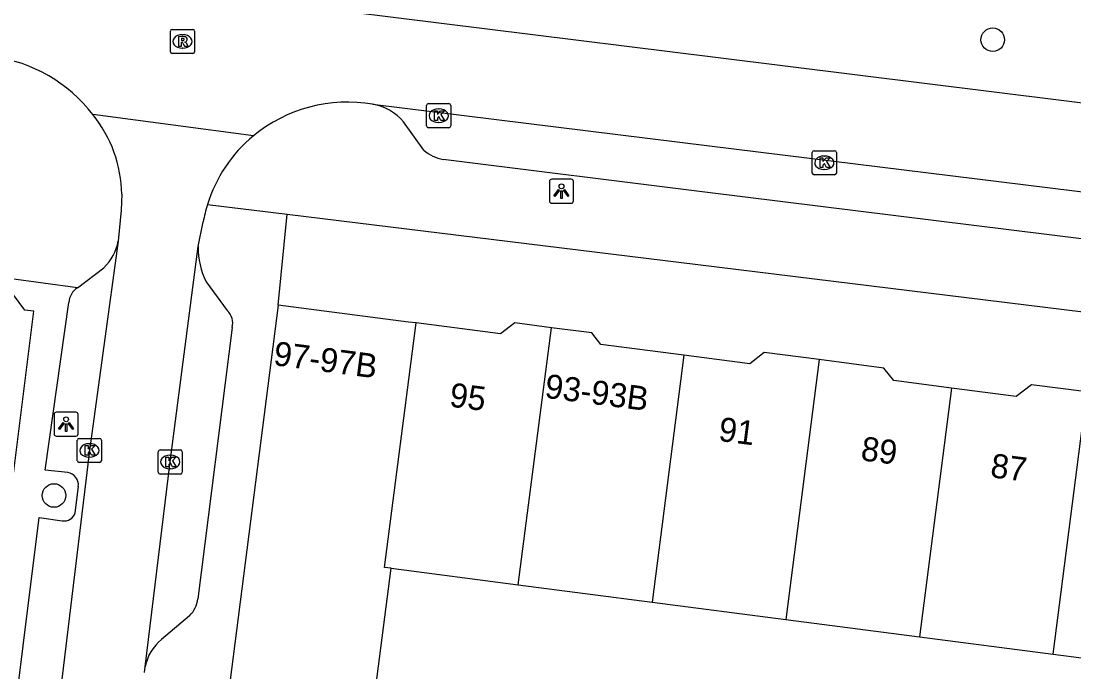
# Model space of a CAD drawing. Extents: x 158087 to 159494, y 382905 to 383981.
# Drawn here: x 158509.05 to 158552.78, y 383353.88 to 383380.92 of the extents above; entities that cross this region are included whole.
import ezdxf

# ---------------------------------------------------------------- set-up
doc = ezdxf.new("R2010")
doc.units = 0
for name, color, linetype in [('IMGEO_Boom', 7, 'Continuous'), ('IMGEO_Kolk', 7, 'Continuous'), ('IMGEO_Lichtpunt', 7, 'Continuous'), ('IMGEO_Pand', 7, 'Continuous'), ('IMGEO_Pand_nummerreeks', 7, 'Continuous'), ('IMGEO_Rijbaan_lokaal_gesloten', 7, 'Continuous'), ('IMGEO_Rijbaan_lokaal_open', 7, 'Continuous'), ('IMGEO_Rioolput', 7, 'Continuous'), ('IMGEO_Voetpad_open', 7, 'Continuous')]:
    doc.layers.add(name, color=color, linetype=linetype)

msp = doc.modelspace()

# ---------------------------------------------------------------- linework, layer by layer
at = {"layer": 'IMGEO_Boom'}
for centre in [(158549.411, 383380.144), (158510.421, 383361.21)]:
    msp.add_circle(centre, 0.489, dxfattribs=at)
at = {"layer": 'IMGEO_Kolk'}
for p, q in [((158525.899, 383376.562), (158525.899, 383377.414)), ((158525.974, 383377.488), (158526.826, 383377.488)), ((158526.9, 383377.414), (158526.9, 383376.562)), ((158526.387, 383377.268), (158526.412, 383377.268)), ((158526.826, 383376.488), (158525.974, 383376.488)), ((158526.41, 383376.708), (158526.385, 383376.708)), ((158541.916, 383374.607), (158541.916, 383375.459)), ((158541.991, 383375.533), (158542.843, 383375.533)), ((158542.404, 383375.313), (158542.429, 383375.313)), ((158542.917, 383375.459), (158542.917, 383374.607)), ((158542.427, 383374.753), (158542.402, 383374.753)), ((158542.843, 383374.533), (158541.991, 383374.533)), ((158511.39, 383362.656), (158511.39, 383363.508)), ((158511.465, 383363.582), (158512.317, 383363.582)), ((158511.878, 383363.362), (158511.903, 383363.362)), ((158512.391, 383363.508), (158512.391, 383362.656)), ((158514.749, 383362.177), (158514.749, 383363.029)), ((158514.824, 383363.103), (158515.676, 383363.103)), ((158515.75, 383363.029), (158515.75, 383362.177)), ((158512.317, 383362.582), (158511.465, 383362.582)), ((158511.901, 383362.802), (158511.876, 383362.802)), ((158515.237, 383362.883), (158515.262, 383362.883)), ((158515.676, 383362.103), (158514.824, 383362.103)), ((158515.26, 383362.323), (158515.235, 383362.323))]:
    msp.add_line(p, q, dxfattribs=at)
for points in [[(158525.899, 383376.562), (158525.899, 383377.414)], [(158525.974, 383377.488), (158526.826, 383377.488)], [(158526.9, 383377.414), (158526.9, 383376.562)], [(158526.22, 383377.188), (158526.343, 383377.188), (158526.343, 383377.037), (158526.473, 383377.188), (158526.637, 383377.188), (158526.491, 383377.037), (158526.644, 383376.788), (158526.492, 383376.788), (158526.407, 383376.952), (158526.343, 383376.885), (158526.343, 383376.788), (158526.22, 383376.788), (158526.22, 383377.188)], [(158526.826, 383376.488), (158525.974, 383376.488)], [(158541.916, 383374.607), (158541.916, 383375.459)], [(158541.991, 383375.533), (158542.843, 383375.533)], [(158542.237, 383375.233), (158542.36, 383375.233), (158542.36, 383375.082), (158542.49, 383375.233), (158542.654, 383375.233), (158542.508, 383375.082), (158542.661, 383374.833), (158542.509, 383374.833), (158542.424, 383374.997), (158542.36, 383374.93), (158542.36, 383374.833), (158542.237, 383374.833), (158542.237, 383375.233)], [(158542.917, 383375.459), (158542.917, 383374.607)], [(158542.843, 383374.533), (158541.991, 383374.533)], [(158511.39, 383362.656), (158511.39, 383363.508)], [(158511.465, 383363.582), (158512.317, 383363.582)], [(158512.391, 383363.508), (158512.391, 383362.656)], [(158511.711, 383363.282), (158511.834, 383363.282), (158511.834, 383363.131), (158511.964, 383363.282), (158512.128, 383363.282), (158511.982, 383363.131), (158512.135, 383362.882), (158511.983, 383362.882), (158511.898, 383363.046), (158511.834, 383362.979), (158511.834, 383362.882), (158511.711, 383362.882), (158511.711, 383363.282)], [(158514.749, 383362.177), (158514.749, 383363.029)], [(158514.824, 383363.103), (158515.676, 383363.103)], [(158515.75, 383363.029), (158515.75, 383362.177)], [(158512.317, 383362.582), (158511.465, 383362.582)], [(158515.07, 383362.803), (158515.193, 383362.803), (158515.193, 383362.652), (158515.323, 383362.803), (158515.487, 383362.803), (158515.341, 383362.652), (158515.494, 383362.403), (158515.342, 383362.403), (158515.257, 383362.567), (158515.193, 383362.5), (158515.193, 383362.403), (158515.07, 383362.403), (158515.07, 383362.803)], [(158515.676, 383362.103), (158514.824, 383362.103)]]:
    msp.add_lwpolyline(points, dxfattribs=at)
for centre, start, end in [((158525.976, 383377.412), 91.552, 178.448), ((158525.976, 383377.412), 91.552, 178.448), ((158526.824, 383377.412), 1.552, 88.448), ((158526.824, 383377.412), 1.552, 88.448), ((158525.976, 383376.564), 181.552, 268.448), ((158525.976, 383376.564), 181.552, 268.448), ((158526.824, 383376.564), 271.552, 358.448), ((158526.824, 383376.564), 271.552, 358.448), ((158541.993, 383375.457), 91.552, 178.448), ((158541.993, 383375.457), 91.552, 178.448), ((158542.841, 383375.457), 1.552, 88.448), ((158542.841, 383375.457), 1.552, 88.448), ((158541.993, 383374.609), 181.552, 268.448), ((158541.993, 383374.609), 181.552, 268.448), ((158542.841, 383374.609), 271.552, 358.448), ((158542.841, 383374.609), 271.552, 358.448), ((158511.467, 383363.506), 91.552, 178.448), ((158511.467, 383363.506), 91.552, 178.448), ((158512.315, 383363.506), 1.552, 88.448), ((158512.315, 383363.506), 1.552, 88.448), ((158514.826, 383363.027), 91.552, 178.448), ((158514.826, 383363.027), 91.552, 178.448), ((158515.674, 383363.027), 1.552, 88.448), ((158515.674, 383363.027), 1.552, 88.448), ((158511.467, 383362.658), 181.552, 268.448), ((158511.467, 383362.658), 181.552, 268.448), ((158512.315, 383362.658), 271.552, 358.448), ((158512.315, 383362.658), 271.552, 358.448), ((158514.826, 383362.179), 181.552, 268.448), ((158514.826, 383362.179), 181.552, 268.448), ((158515.674, 383362.179), 271.552, 358.448), ((158515.674, 383362.179), 271.552, 358.448)]:
    msp.add_arc(centre, 0.0765, start, end, dxfattribs=at)
for centre, major_axis, ratio, start_param, end_param in [((158526.386, 383376.988), (-0.387, 0.002), 0.722429, 4.712389, 7.853982), ((158526.411, 383376.988), (-0.39, 0.002), 0.717154, 1.570796, 4.712389), ((158542.403, 383375.033), (-0.387, 0.002), 0.722429, 4.712389, 7.853982), ((158542.428, 383375.033), (-0.39, 0.002), 0.717154, 1.570796, 4.712389), ((158511.877, 383363.082), (-0.387, 0.002), 0.722429, 4.712389, 7.853982), ((158511.902, 383363.082), (-0.39, 0.002), 0.717154, 1.570796, 4.712389), ((158515.236, 383362.603), (-0.387, 0.002), 0.722429, 4.712389, 7.853982), ((158515.261, 383362.603), (-0.39, 0.002), 0.717154, 1.570796, 4.712389)]:
    msp.add_ellipse(centre, major_axis=major_axis, ratio=ratio, start_param=start_param, end_param=end_param, dxfattribs=at)
at = {"layer": 'IMGEO_Lichtpunt'}
for p, q in [((158531.902, 383374.35), (158531.094, 383374.35)), ((158531.902, 383374.35), (158531.094, 383374.35)), ((158531, 383374.255), (158531, 383373.448)), ((158531, 383374.255), (158531, 383373.448)), ((158531.996, 383373.448), (158531.996, 383374.255)), ((158531.996, 383373.448), (158531.996, 383374.255)), ((158531.094, 383373.354), (158531.902, 383373.354)), ((158531.094, 383373.354), (158531.902, 383373.354)), ((158511.327, 383364.673), (158510.519, 383364.673)), ((158511.327, 383364.673), (158510.519, 383364.673)), ((158510.425, 383364.578), (158510.425, 383363.771)), ((158510.425, 383364.578), (158510.425, 383363.771)), ((158511.421, 383363.771), (158511.421, 383364.578)), ((158511.421, 383363.771), (158511.421, 383364.578)), ((158510.519, 383363.677), (158511.327, 383363.677)), ((158510.519, 383363.677), (158511.327, 383363.677))]:
    msp.add_line(p, q, dxfattribs=at)
for points in [[(158531.374, 383373.919), (158531.413, 383373.891), (158531.225, 383373.629), (158531.187, 383373.656), (158531.374, 383373.919)], [(158531.476, 383373.871), (158531.523, 383373.871), (158531.523, 383373.549), (158531.476, 383373.549), (158531.476, 383373.871)], [(158531.586, 383373.891), (158531.624, 383373.918), (158531.811, 383373.656), (158531.772, 383373.628), (158531.586, 383373.891)], [(158510.799, 383364.242), (158510.838, 383364.214), (158510.65, 383363.952), (158510.612, 383363.979), (158510.799, 383364.242)], [(158511.011, 383364.214), (158511.049, 383364.241), (158511.236, 383363.979), (158511.197, 383363.951), (158511.011, 383364.214)], [(158510.901, 383364.194), (158510.948, 383364.194), (158510.948, 383363.872), (158510.901, 383363.872), (158510.901, 383364.194)]]:
    msp.add_lwpolyline(points, dxfattribs=at)
for centre in [(158531.499, 383374.053), (158510.924, 383364.376)]:
    msp.add_circle(centre, 0.0994, dxfattribs=at)
for centre, start, end in [((158531.094, 383374.255), 90, 180), ((158531.094, 383374.255), 90, 180), ((158531.902, 383374.255), 0, 90), ((158531.902, 383374.255), 0, 90), ((158531.094, 383373.448), 180, 270), ((158531.094, 383373.448), 180, 270), ((158531.902, 383373.448), 270, 0), ((158531.902, 383373.448), 270, 360), ((158510.519, 383364.578), 90, 180), ((158510.519, 383364.578), 90, 180), ((158511.327, 383364.578), 0, 90), ((158511.327, 383364.578), 0, 90), ((158510.519, 383363.771), 180, 270), ((158510.519, 383363.771), 180, 270), ((158511.327, 383363.771), 270, 0), ((158511.327, 383363.771), 270, 360)]:
    msp.add_arc(centre, 0.0946, start, end, dxfattribs=at)
at = {"layer": 'IMGEO_Pand'}
for points in [[(158507.233, 383349.742), (158507.29, 383350.336), (158508.172, 383357.482), (158508.689, 383361.668), (158509.577, 383368.866), (158509.21, 383368.911), (158508.497, 383369.862), (158508.542, 383370.23)], [(158519.734, 383369.12), (158517.21, 383349.447)], [(158525.457, 383368.377), (158525.15, 383368.417), (158519.734, 383369.12)], [(158524.428, 383358.187), (158524.154, 383358.223), (158525.457, 383368.377)], [(158531.078, 383368.182), (158529.558, 383368.379), (158528.965, 383367.922), (158525.457, 383368.377)], [(158529.707, 383357.503), (158531.078, 383368.182)], [(158536.578, 383367.041), (158533.132, 383367.488), (158532.766, 383367.963), (158531.078, 383368.182)], [(158536.578, 383367.041), (158535.261, 383356.782)], [(158542.199, 383366.855), (158539.919, 383367.151), (158539.316, 383366.686), (158536.578, 383367.041)], [(158542.199, 383366.855), (158540.814, 383356.062)], [(158547.694, 383365.67), (158545.297, 383365.981), (158544.893, 383366.506), (158542.199, 383366.855)], [(158547.694, 383365.67), (158546.368, 383355.342)], [(158553.32, 383365.517), (158551.028, 383365.814), (158550.387, 383365.321), (158547.694, 383365.67)], [(158551.921, 383354.621), (158553.32, 383365.517)], [(158523.29, 383349.142), (158523.734, 383352.833), (158524.428, 383358.187)], [(158524.428, 383358.187), (158529.707, 383357.503)], [(158529.707, 383357.503), (158535.261, 383356.782)], [(158535.261, 383356.782), (158540.814, 383356.062)], [(158540.814, 383356.062), (158546.368, 383355.342)], [(158546.368, 383355.342), (158551.921, 383354.621)], [(158551.921, 383354.621), (158557.475, 383353.901)]]:
    msp.add_lwpolyline(points, dxfattribs=at)
at = {"layer": 'IMGEO_Rijbaan_lokaal_gesloten'}
for points in [[(158509.228, 383382.991), (158538.003, 383379.406), (158577.958, 383374.428)], [(158523.656, 383377.465), (158537.643, 383375.74), (158577.071, 383370.879)], [(158518.703, 383376.156), (158512.029, 383377.038)]]:
    msp.add_lwpolyline(points, dxfattribs=at)
for centre, radius, start, end in [((158507.066, 383373.237), 6.251, 37.4457, 82.3712), ((158522.625, 383371.341), 6.21, 80.4428, 129.165)]:
    msp.add_arc(centre, radius, start, end, dxfattribs=at)
at = {"layer": 'IMGEO_Rijbaan_lokaal_open'}
for points in [[(158513.235, 383373.724), (158513.22, 383373.391), (158513.205, 383373.07), (158513.087, 383371.78)], [(158516.412, 383371.549), (158516.618, 383372.578)], [(158513.087, 383371.78), (158511.891, 383363.082), (158506.884, 383321.754)], [(158514.207, 383354.088), (158515.248, 383362.604), (158516.412, 383371.549)], [(158514.179, 383353.86), (158514.207, 383354.088)]]:
    msp.add_lwpolyline(points, dxfattribs=at)
for centre, radius, start, end in [((158507.848, 383373.64), 5.388, 0.8932, 39.1007), ((158522.582, 383371.498), 6.062, 129.7822, 162.773), ((158522.53, 383371.518), 6.007, 162.8108, 169.8343)]:
    msp.add_arc(centre, radius, start, end, dxfattribs=at)
at = {"layer": 'IMGEO_Rioolput'}
for p, q in [((158515.257, 383379.646), (158515.257, 383380.498)), ((158515.332, 383380.572), (158516.184, 383380.572)), ((158516.258, 383380.498), (158516.258, 383379.646)), ((158515.745, 383380.352), (158515.77, 383380.352)), ((158516.184, 383379.572), (158515.332, 383379.572)), ((158515.768, 383379.792), (158515.743, 383379.792))]:
    msp.add_line(p, q, dxfattribs=at)
for points in [[(158515.257, 383379.646), (158515.257, 383380.498)], [(158515.332, 383380.572), (158516.184, 383380.572)], [(158516.258, 383380.498), (158516.258, 383379.646)], [(158515.846, 383380.27), (158515.594, 383380.272), (158515.594, 383379.872)], [(158515.594, 383379.872), (158515.718, 383379.872), (158515.718, 383380.034), (158515.729, 383380.034)], [(158515.772, 383380.191), (158515.718, 383380.191), (158515.718, 383380.11)], [(158515.718, 383380.11), (158515.77, 383380.11)], [(158515.776, 383380.005), (158515.847, 383379.872), (158515.987, 383379.872), (158515.922, 383379.998)], [(158516.184, 383379.572), (158515.332, 383379.572)]]:
    msp.add_lwpolyline(points, dxfattribs=at)
for centre, radius, start, end in [((158515.334, 383380.496), 0.0765, 91.552, 178.448), ((158515.334, 383380.496), 0.0765, 91.552, 178.448), ((158516.182, 383380.496), 0.0765, 1.552, 88.448), ((158516.182, 383380.496), 0.0765, 1.552, 88.448), ((158515.728, 383379.981), 0.0533, 26.0293, 88.6989), ((158515.754, 383380.299), 0.19, 274.7715, 282.9687), ((158515.778, 383380.095), 0.0964, 77.0061, 93.1865), ((158515.792, 383380.152), 0.0378, 276.6634, 79.6772), ((158515.845, 383380.16), 0.109, 350.3612, 89.416), ((158515.843, 383380.16), 0.112, 277.5842, 350.9817), ((158515.827, 383379.945), 0.108, 29.5134, 73.7905), ((158515.334, 383379.648), 0.0765, 181.552, 268.448), ((158515.334, 383379.648), 0.0765, 181.552, 268.448), ((158516.182, 383379.648), 0.0765, 271.552, 358.448), ((158516.182, 383379.648), 0.0765, 271.552, 358.448)]:
    msp.add_arc(centre, radius, start, end, dxfattribs=at)
for centre, major_axis, ratio, start_param, end_param in [((158515.744, 383380.072), (-0.387, 0.002), 0.722429, 4.712389, 7.853982), ((158515.769, 383380.072), (-0.39, 0.002), 0.717154, 1.570796, 4.712389)]:
    msp.add_ellipse(centre, major_axis=major_axis, ratio=ratio, start_param=start_param, end_param=end_param, dxfattribs=at)
at = {"layer": 'IMGEO_Voetpad_open'}
for points in [[(158525.776, 383375.558), (158524.936, 383376.731)], [(158573.886, 383369.296), (158537.455, 383373.818), (158526.589, 383375.166)], [(158516.792, 383373.293), (158520.1, 383372.893)], [(158519.734, 383369.12), (158520.1, 383372.893)], [(158520.1, 383372.893), (158537.16, 383370.801), (158580.335, 383365.501)], [(158511.394, 383369.843), (158512.496, 383370.669)], [(158511.394, 383369.843), (158508.542, 383370.23)], [(158516.744, 383370.09), (158517.619, 383368.892)], [(158510.989, 383362.16), (158510.049, 383362.264), (158511.034, 383369.228)], [(158517.819, 383368.191), (158516.396, 383356.923)], [(158511.301, 383360.491), (158511.432, 383361.589)], [(158509.471, 383349.521), (158508.481, 383349.634), (158509.802, 383360.29), (158510.764, 383360.158)], [(158516.05, 383356.217), (158514.892, 383355.228)]]:
    msp.add_lwpolyline(points, dxfattribs=at)
for centre, radius, start, end in [((158523.29, 383375.344), 2.153, 40.1271, 80.2097), ((158526.972, 383376.998), 1.872, 230.3077, 258.2088), ((158511.03, 383372.162), 2.092, 314.4875, 349.4907), ((158519.489, 383371.482), 3.078, 178.7525, 206.8865), ((158511.836, 383369.171), 0.804, 123.3545, 175.959), ((158517.14, 383368.376), 0.703, 344.7185, 47.1291), ((158510.919, 383361.648), 0.516, 353.3898, 82.2211), ((158510.843, 383360.63), 0.479, 260.4958, 343.1113), ((158515.212, 383357.066), 1.193, 314.6488, 353.1337), ((158516.069, 383353.745), 1.893, 128.4325, 169.5661)]:
    msp.add_arc(centre, radius, start, end, dxfattribs=at)

# ---------------------------------------------------------------- texts
at = {"layer": 'IMGEO_Pand_nummerreeks'}
for s, rotation, p in [('97-97B', 352.6031, (158519.503, 383366.629)), ('93-93B', 352.6088, (158530.77, 383365.274)), ('95', 352.6088, (158526.813, 383364.91)), ('91', 352.6124, (158537.988, 383363.485)), ('89', 352.6074, (158543.898, 383362.679)), ('87', 352.6159, (158549.282, 383361.975))]:
    msp.add_text(s, height=1, rotation=rotation, dxfattribs=at).set_placement(p)

doc.saveas('drawing.dxf')
